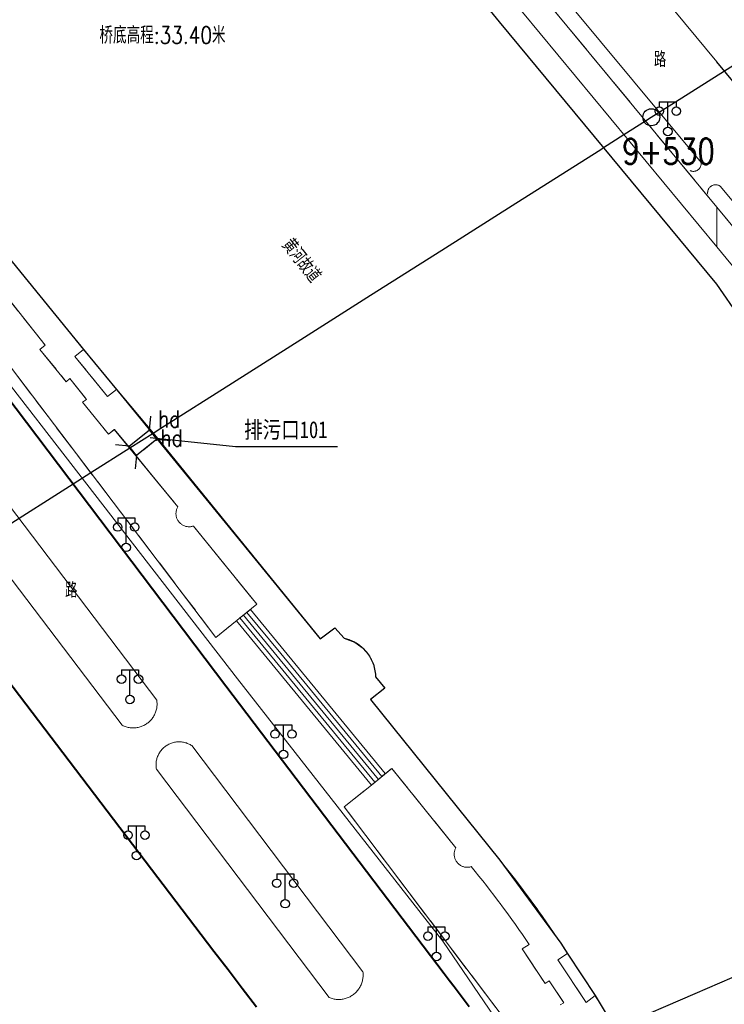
# Model space of a CAD drawing. Extents: x 39508475 to 39522402, y 3783947 to 3795549.
# Tile 300 of 323: x 39517918 to 39518001, y 3792833 to 3792949. Entities that reach past the tile are written whole.
import ezdxf
from ezdxf.enums import TextEntityAlignment as Align

# ---------------------------------------------------------------- set-up
doc = ezdxf.new("R2010")
doc.units = 0
doc.header["$PDSIZE"] = 0.2
doc.linetypes.add('X0', pattern=[4, 3, -1])
doc.linetypes.add('X5', pattern=[3, 2, -1])
doc.layers.get('0').update_dxf_attribs({"linetype": 'CONTINUOUS'})
doc.layers.add('ASSIST', color=7, linetype='CONTINUOUS', plot=False)
for name, color, linetype in [('DLSS', 4, 'CONTINUOUS'), ('JCDL_DMX_F', 30, 'CONTINUOUS'), ('JCDL_JMDD_F', 231, 'CONTINUOUS'), ('JCDL_JMDX_F', 231, 'CONTINUOUS'), ('JCDL_JT_ZJ', 100, 'CONTINUOUS'), ('JCDL_SXX_F', 5, 'CONTINUOUS'), ('JCDL_ZBM', 3, 'CONTINUOUS'), ('JMD', 6, 'CONTINUOUS'), ('SXSS', 5, 'CONTINUOUS'), ('zdh', 7, 'CONTINUOUS'), ('断面线', 2, 'CONTINUOUS')]:
    doc.layers.add(name, color=color, linetype=linetype)
for name, color, linetype, lineweight in [('JCDL_JMDX', 1, 'CONTINUOUS', 0), ('JCDL_ZBX', 3, 'CONTINUOUS', 0), ('JCDL_ZBX_F', 7, 'CONTINUOUS', 0), ('TEXTL_ZJ', 7, 'CONTINUOUS', 0)]:
    doc.layers.add(name, color=color, linetype=linetype, lineweight=lineweight)
doc.styles.add('HT', font='simhei.ttf')
doc.styles.add('HZ', font='rs', dxfattribs={"width": 0.8, "bigfont": 'hztxt'})
doc.linetypes.add('10422', pattern='A,2,[150,AAA.SHX,S=1,R=0,X=0,Y=1],2,[177,AAA.SHX,S=1,R=0,X=0,Y=0.8],1e-09', length=4)
doc.linetypes.add('X35', pattern='A,2,[150,AAA.SHX,S=1,R=0,X=0,Y=1],2,[177,AAA.SHX,S=1,R=0,X=0,Y=0.8],1e-09', length=4)
doc.linetypes.add('X39', pattern='A,2,[150,symbolx.shx,S=1,R=0,X=0,Y=1],2,[151,symbolx.shx,S=1,R=0,X=0,Y=3],1e-11', length=4)
doc.linetypes.add('X49', pattern='A,0,[5,symbolt.shx,S=1,R=0,X=0,Y=0],-10', length=10)

# ---------------------------------------------------------------- blocks, each defined once
blk = doc.blocks.new('3521000')
at = {"color": 0}
for p, q in [((-1, 3.5), (1, 3.5)), ((0, 0.5), (0, 3.5))]:
    blk.add_line(p, q, dxfattribs=at)
at = {"color": 0, "linetype": 'Continuous', "flags": 128}
for points in [[(-1, 3.5), (-1, 2.9)], [(1, 3.5), (1, 2.9)]]:
    blk.add_lwpolyline(points, dxfattribs=at)
at = {"color": 0}
for centre in [(-1, 2.4), (1, 2.4), (0, 0)]:
    blk.add_circle(centre, 0.5, dxfattribs=at)

msp = doc.modelspace()

# ---------------------------------------------------------------- linework, layer by layer
at = {"layer": 'ASSIST', "linetype": 'Continuous', "flags": 128}
msp.add_lwpolyline([(39517934.0972, 3792899.75296), (39517931.70358, 3792897.81885), (39517930.82506, 3792898.90609), (39517933.21867, 3792900.8402)], close=True, dxfattribs=at)
at = {"layer": 'DLSS', "linetype": 'Continuous'}
for p, q in [((39517933.21867, 3792900.8402), (39517933.38761, 3792902.43126)), ((39517934.0972, 3792899.75296), (39517933.21867, 3792900.8402)), ((39517930.82506, 3792898.90609), (39517929.234, 3792899.07502)), ((39517931.70358, 3792897.81885), (39517930.82506, 3792898.90609)), ((39517934.0972, 3792899.75296), (39517935.68826, 3792899.58403)), ((39517931.70358, 3792897.81885), (39517931.53465, 3792896.22779))]:
    msp.add_line(p, q, dxfattribs=at)
at = {"layer": 'DLSS', "linetype": 'X5'}
for p, q in [((39517930.82506, 3792898.90609), (39517933.21867, 3792900.8402)), ((39517934.0972, 3792899.75296), (39517931.70358, 3792897.81885))]:
    msp.add_line(p, q, dxfattribs=at)
at = {"layer": 'DLSS', "linetype": 'Continuous', "lineweight": 20}
for points in [[(39517996.85499, 3792931.342), (39517996.9141, 3792931.31466), (39517996.97519, 3792931.29205), (39517997.03776, 3792931.27394), (39517997.10148, 3792931.26042), (39517997.16601, 3792931.25156), (39517997.23102, 3792931.24741), (39517997.29615, 3792931.24799), (39517997.36108, 3792931.25331), (39517997.42544, 3792931.26332), (39517997.48891, 3792931.27798), (39517997.55114, 3792931.29721), (39517997.61182, 3792931.32091), (39517997.67061, 3792931.34895), (39517997.72721, 3792931.38119), (39517997.78132, 3792931.41745), (39517997.83266, 3792931.45755), (39517997.877, 3792931.49799), (39517997.88094, 3792931.50127), (39517997.92593, 3792931.54838), (39517997.96737, 3792931.59863), (39517998.00506, 3792931.65176), (39517998.03879, 3792931.70748), (39517998.06838, 3792931.76551), (39517998.09368, 3792931.82554), (39517998.11456, 3792931.88724), (39517998.1309, 3792931.95029), (39517998.14261, 3792932.01437), (39517998.14964, 3792932.07913), (39517998.15196, 3792932.14422), (39517998.14953, 3792932.20932), (39517998.142, 3792932.27401), (39517962.419, 3792975.279)], [(39518000, 3792944.15554), (39517975.834, 3792973.306)], [(39518000, 3792929.66587), (39517999.99293, 3792929.667), (39517999.92271, 3792929.67298), (39517999.85223, 3792929.67379), (39517999.78189, 3792929.66941), (39517999.71207, 3792929.65987), (39517999.64313, 3792929.64523), (39517999.57545, 3792929.62556), (39517999.50941, 3792929.60097), (39517999.44535, 3792929.57159), (39517999.38362, 3792929.53759), (39517999.32456, 3792929.49913), (39517999.28099, 3792929.466), (39517999.26848, 3792929.45645), (39517999.21569, 3792929.40975), (39517999.16648, 3792929.3593), (39517999.12111, 3792929.30538), (39517999.07982, 3792929.24826), (39517999.04285, 3792929.18826), (39517999.01038, 3792929.12571), (39517998.9826, 3792929.06094), (39517998.95966, 3792928.99431), (39517998.94167, 3792928.92616), (39517998.92874, 3792928.85689), (39517998.92094, 3792928.78684), (39517998.9183, 3792928.71642), (39517998.92085, 3792928.64599), (39517998.929, 3792928.576)], [(39518036.409, 3792886.149), (39518000.44601, 3792929.486), (39518000.38809, 3792929.52614), (39518000.32716, 3792929.56154), (39518000.26378, 3792929.59237), (39518000.19831, 3792929.61846), (39518000.1311, 3792929.63967), (39518000.06252, 3792929.65588), (39518000, 3792929.66587)]]:
    msp.add_lwpolyline(points, dxfattribs=at)
at = {"layer": 'DLSS'}
msp.add_lwpolyline([(39518060.447, 3792870.039), (39518059.70227, 3792869.50564), (39518058.28901, 3792871.467), (39518047.28299, 3792887.12), (39518000, 3792944.15554)], dxfattribs=at)
at = {"layer": 'DLSS', "linetype": 'Continuous', "lineweight": 40}
for points in [[(39517889.17099, 3792940.805), (39517942.206, 3792870.68901), (39517967.89799, 3792836.85901), (39517968.4967, 3792836.08786), (39517969.09132, 3792835.31355), (39517969.68215, 3792834.53635), (39517970.26917, 3792833.75626), (39517970.85237, 3792832.97332)], [(39517945.80604, 3792832.89939), (39517944.13935, 3792835.09023), (39517942.46845, 3792837.27786), (39517940.793, 3792839.462), (39517890.518, 3792905.493)]]:
    msp.add_lwpolyline(points, dxfattribs=at)
at = {"layer": 'JCDL_DMX_F', "color": 3, "linetype": 'X35', "lineweight": 0}
for points in [[(39518000, 3792922.35275), (39517962.58601, 3792967.578), (39517961.49, 3792968.435), (39517957.94164, 3792970.84694), (39517953.18199, 3792972.593)], [(39518000, 3792922.35275), (39518011.78967, 3792908.10164)], [(39517913.365, 3792920.31099), (39517920.929, 3792910.802), (39517920.32399, 3792910.294), (39517923.40375, 3792906.48908), (39517923.849, 3792906.86301), (39517925.7906, 3792904.41642), (39517925.33558, 3792904.08994), (39517928.40481, 3792900.31255), (39517929.078, 3792900.882), (39517936.561, 3792891.779), (39517936.51607, 3792891.70093), (39517936.47615, 3792891.62018), (39517936.44098, 3792891.53725), (39517936.41069, 3792891.45241), (39517936.38539, 3792891.36595), (39517936.36515, 3792891.27817), (39517936.35005, 3792891.18936), (39517936.34013, 3792891.09982), (39517936.33543, 3792891.00986), (39517936.33597, 3792890.91978), (39517936.34174, 3792890.82988), (39517936.35273, 3792890.74047), (39517936.36889, 3792890.65185), (39517936.39018, 3792890.56431), (39517936.41652, 3792890.47816), (39517936.44781, 3792890.39369), (39517936.48397, 3792890.31118), (39517936.52486, 3792890.23091), (39517936.57034, 3792890.15315), (39517936.62027, 3792890.07817), (39517936.66101, 3792890.024), (39517936.67447, 3792890.00622), (39517936.73276, 3792889.93753), (39517936.79494, 3792889.87235), (39517936.8608, 3792889.81089), (39517936.93013, 3792889.75337), (39517937.00268, 3792889.69997), (39517937.07821, 3792889.65087), (39517937.15646, 3792889.60625), (39517937.23718, 3792889.56625), (39517937.32009, 3792889.53101), (39517937.4049, 3792889.50065), (39517937.49133, 3792889.47526), (39517937.57909, 3792889.45494), (39517937.66789, 3792889.43976), (39517937.75742, 3792889.42976), (39517937.84738, 3792889.42498), (39517937.93746, 3792889.42544), (39517938.02736, 3792889.43113), (39517938.11678, 3792889.44204), (39517938.20542, 3792889.45812), (39517938.29297, 3792889.47933), (39517938.379, 3792889.506), (39517945.87201, 3792880.30201)], [(39517961.75199, 3792860.989), (39517969.288, 3792851.66), (39517969.24634, 3792851.58235), (39517969.20956, 3792851.50227), (39517969.1774, 3792851.42021), (39517969.14999, 3792851.33645), (39517969.1274, 3792851.25127), (39517969.10971, 3792851.16493), (39517969.09697, 3792851.07773), (39517969.08924, 3792850.98994), (39517969.08653, 3792850.90186), (39517969.08885, 3792850.81376), (39517969.09619, 3792850.72594), (39517969.10854, 3792850.63868), (39517969.12585, 3792850.55226), (39517969.14806, 3792850.46698), (39517969.17511, 3792850.3831), (39517969.2069, 3792850.30091), (39517969.24333, 3792850.22066), (39517969.28428, 3792850.14262), (39517969.32962, 3792850.06705), (39517969.3792, 3792849.99419), (39517969.43285, 3792849.92428), (39517969.45699, 3792849.89599), (39517969.49041, 3792849.85754), (39517969.55169, 3792849.79421), (39517969.61648, 3792849.73447), (39517969.68458, 3792849.67852), (39517969.75575, 3792849.62656), (39517969.82978, 3792849.57874), (39517969.90642, 3792849.53523), (39517969.98541, 3792849.49616), (39517970.06651, 3792849.46167), (39517970.14945, 3792849.43186), (39517970.23395, 3792849.40683), (39517970.31974, 3792849.38667), (39517970.40654, 3792849.37143), (39517970.49407, 3792849.36118), (39517970.58205, 3792849.35594), (39517970.67017, 3792849.35574), (39517970.75817, 3792849.36056), (39517970.84575, 3792849.3704), (39517970.93262, 3792849.38522), (39517971.01851, 3792849.40497), (39517971.103, 3792849.43), (39517971.55527, 3792848.87695), (39517972.00379, 3792848.32085), (39517972.44882, 3792847.76195), (39517972.89034, 3792847.20028), (39517973.32835, 3792846.63587), (39517973.76282, 3792846.06872), (39517974.19374, 3792845.49888), (39517974.62108, 3792844.92634), (39517974.67201, 3792844.85699), (39517975.04484, 3792844.35115), (39517975.46499, 3792843.77332), (39517975.88152, 3792843.19287), (39517976.29442, 3792842.60984), (39517976.70366, 3792842.02423), (39517977.10923, 3792841.43607), (39517977.51112, 3792840.84539), (39517977.909, 3792840.252), (39517977.07401, 3792839.74301), (39517979.78695, 3792835.68092), (39517980.269, 3792835.976), (39517981.98801, 3792833.408), (39517981.54301, 3792833.148)]]:
    msp.add_lwpolyline(points, dxfattribs=at)
at = {"layer": 'JCDL_JMDX', "color": 6, "linetype": 'Continuous', "lineweight": 0}
for points in [[(39517897.914, 3792908.324), (39517930.019, 3792866.066), (39517930.12608, 3792866.01313), (39517930.2355, 3792865.96527), (39517930.34686, 3792865.92211), (39517930.45995, 3792865.88373), (39517930.57458, 3792865.8502), (39517930.69053, 3792865.82159), (39517930.80759, 3792865.79794), (39517930.92556, 3792865.7793), (39517931.04421, 3792865.7657), (39517931.16334, 3792865.75717), (39517931.28272, 3792865.75372), (39517931.40214, 3792865.75535), (39517931.52137, 3792865.76208), (39517931.64022, 3792865.77387), (39517931.75846, 3792865.79072), (39517931.87587, 3792865.81259), (39517931.99224, 3792865.83944), (39517932.10736, 3792865.87122), (39517932.22103, 3792865.90787), (39517932.33303, 3792865.94934), (39517932.44316, 3792865.99554), (39517932.55122, 3792866.04639), (39517932.65702, 3792866.10179), (39517932.76037, 3792866.16165), (39517932.856, 3792866.22299), (39517932.86107, 3792866.22586), (39517932.95894, 3792866.2943), (39517933.05381, 3792866.36685), (39517933.1455, 3792866.44337), (39517933.23386, 3792866.52373), (39517933.3187, 3792866.60778), (39517933.39989, 3792866.69536), (39517933.47728, 3792866.78633), (39517933.55072, 3792866.88051), (39517933.62009, 3792866.97773), (39517933.68524, 3792867.07782), (39517933.74608, 3792867.18059), (39517933.80248, 3792867.28587), (39517933.85435, 3792867.39344), (39517933.90159, 3792867.50313), (39517933.94411, 3792867.61474), (39517933.98184, 3792867.72805), (39517934.01472, 3792867.84287), (39517934.04266, 3792867.95898), (39517934.06564, 3792868.07618), (39517934.08361, 3792868.19425), (39517934.09653, 3792868.31298), (39517934.10438, 3792868.43215), (39517934.10715, 3792868.55155), (39517934.10483, 3792868.67095), (39517934.09742, 3792868.79015), (39517934.08494, 3792868.90893), (39517934.067, 3792869.02699), (39517901.94301, 3792911.32799)], [(39517945.10201, 3792879.68099), (39517944.6915, 3792879.3505), (39517944.281, 3792879.02), (39517943.8705, 3792878.6895), (39517943.46, 3792878.359)], [(39517960.98, 3792860.372), (39517945.10201, 3792879.68099), (39517944.6915, 3792879.3505), (39517944.281, 3792879.02), (39517943.8705, 3792878.6895), (39517943.46, 3792878.359), (39517959.35119, 3792859.03395), (39517959.75839, 3792859.36846), (39517960.16559, 3792859.70298), (39517960.57279, 3792860.03749), (39517960.98, 3792860.372)], [(39517952.2266, 3792869.35747), (39517944.281, 3792879.02)], [(39517948.6643, 3792874.51923), (39517944.6915, 3792879.3505)], [(39517959.35119, 3792859.03395), (39517943.46, 3792878.359)], [(39517955.78889, 3792864.19571), (39517943.8705, 3792878.6895)], [(39517960.57279, 3792860.03749), (39517948.6643, 3792874.51923)], [(39517960.16559, 3792859.70298), (39517952.2266, 3792869.35747)], [(39517934.037, 3792860.893), (39517934.01706, 3792861.00894), (39517934.00258, 3792861.1257), (39517933.99317, 3792861.24297), (39517933.98885, 3792861.36054), (39517933.98962, 3792861.47818), (39517933.99549, 3792861.59569), (39517934.00643, 3792861.71282), (39517934.02245, 3792861.82938), (39517934.04349, 3792861.94513), (39517934.06953, 3792862.05986), (39517934.10051, 3792862.17336), (39517934.13637, 3792862.28541), (39517934.17706, 3792862.3958), (39517934.22249, 3792862.50432), (39517934.27257, 3792862.61078), (39517934.32722, 3792862.71496), (39517934.38633, 3792862.81668), (39517934.44979, 3792862.91575), (39517934.51748, 3792863.01198), (39517934.58927, 3792863.10518), (39517934.66503, 3792863.19519), (39517934.74462, 3792863.28183), (39517934.82788, 3792863.36495), (39517934.91467, 3792863.44438), (39517935.00482, 3792863.51998), (39517935.09815, 3792863.5916), (39517935.1945, 3792863.65911), (39517935.29368, 3792863.72239), (39517935.329, 3792863.74301), (39517935.39551, 3792863.78132), (39517935.4998, 3792863.83578), (39517935.60634, 3792863.88567), (39517935.71495, 3792863.9309), (39517935.82541, 3792863.97138), (39517935.93753, 3792864.00705), (39517936.05108, 3792864.03782), (39517936.16586, 3792864.06365), (39517936.28165, 3792864.08449), (39517936.39823, 3792864.10029), (39517936.51539, 3792864.11102), (39517936.6329, 3792864.11668), (39517936.75055, 3792864.11723), (39517936.86811, 3792864.1127), (39517936.98536, 3792864.10307), (39517937.10209, 3792864.08838), (39517937.21807, 3792864.06865), (39517937.33309, 3792864.04391), (39517937.44693, 3792864.01422), (39517937.55938, 3792863.97962), (39517937.67022, 3792863.94018), (39517937.77925, 3792863.89599), (39517937.88627, 3792863.84711), (39517937.99107, 3792863.79364), (39517938.09345, 3792863.73569), (39517938.193, 3792863.673), (39517958.34, 3792837.058), (39517958.35376, 3792836.93767), (39517958.36204, 3792836.81684), (39517958.36523, 3792836.69577), (39517958.36335, 3792836.57466), (39517958.35638, 3792836.45374), (39517958.34435, 3792836.33323), (39517958.32727, 3792836.21332), (39517958.30517, 3792836.09424), (39517958.27809, 3792835.97618), (39517958.24609, 3792835.85937), (39517958.20921, 3792835.744), (39517958.16752, 3792835.63029), (39517958.1211, 3792835.51842), (39517958.07002, 3792835.4086), (39517958.01438, 3792835.30102), (39517957.95427, 3792835.19587), (39517957.88981, 3792835.09333), (39517957.8211, 3792834.99359), (39517957.74826, 3792834.89682), (39517957.67143, 3792834.80319), (39517957.59073, 3792834.71287), (39517957.50632, 3792834.62602), (39517957.43, 3792834.55399), (39517957.41834, 3792834.54278), (39517957.32694, 3792834.46331), (39517957.23228, 3792834.38775), (39517957.13454, 3792834.31622), (39517957.03388, 3792834.24886), (39517956.93049, 3792834.18578), (39517956.82454, 3792834.12709), (39517956.71622, 3792834.07291), (39517956.60572, 3792834.02331), (39517956.49324, 3792833.9784), (39517956.37897, 3792833.93825), (39517956.26311, 3792833.90293), (39517956.14588, 3792833.8725), (39517956.02747, 3792833.84701), (39517955.9081, 3792833.82652), (39517955.78798, 3792833.81106), (39517955.66731, 3792833.80065), (39517955.54631, 3792833.79531), (39517955.42519, 3792833.79506), (39517955.30417, 3792833.79989), (39517955.18346, 3792833.80979), (39517955.06327, 3792833.82475), (39517954.94381, 3792833.84474), (39517954.8253, 3792833.86972), (39517954.70794, 3792833.89966), (39517954.59194, 3792833.93449), (39517954.4775, 3792833.97417), (39517954.365, 3792834.019), (39517934.037, 3792860.893), (39517934.037, 3792860.893)], [(39517959.75839, 3792859.36846), (39517955.78889, 3792864.19571)], [(39517960.98, 3792860.372), (39517960.57279, 3792860.03749), (39517960.16559, 3792859.70298), (39517959.75839, 3792859.36846), (39517959.35119, 3792859.03395)]]:
    msp.add_lwpolyline(points, dxfattribs=at)
at = {"layer": 'JCDL_JMDX_F', "linetype": 'Continuous', "lineweight": 0}
for points in [[(39517897.914, 3792908.324), (39517930.019, 3792866.06599), (39517930.12608, 3792866.01314), (39517930.2355, 3792865.96527), (39517930.34686, 3792865.92211), (39517930.45995, 3792865.88373), (39517930.57458, 3792865.8502), (39517930.69053, 3792865.82159), (39517930.80759, 3792865.79794), (39517930.92556, 3792865.7793), (39517931.04421, 3792865.7657), (39517931.16334, 3792865.75717), (39517931.28272, 3792865.75372), (39517931.40213, 3792865.75535), (39517931.52138, 3792865.76207), (39517931.64022, 3792865.77387), (39517931.75846, 3792865.79072), (39517931.87587, 3792865.81259), (39517931.99224, 3792865.83944), (39517932.10736, 3792865.87122), (39517932.22103, 3792865.90788), (39517932.33303, 3792865.94934), (39517932.44316, 3792865.99554), (39517932.55122, 3792866.04639), (39517932.65702, 3792866.10179), (39517932.76037, 3792866.16165), (39517932.856, 3792866.22299), (39517932.86107, 3792866.22586), (39517932.95894, 3792866.2943), (39517933.05381, 3792866.36685), (39517933.14551, 3792866.44337), (39517933.23386, 3792866.52373), (39517933.3187, 3792866.60778), (39517933.39989, 3792866.69536), (39517933.47728, 3792866.78633), (39517933.55072, 3792866.88051), (39517933.62009, 3792866.97773), (39517933.68524, 3792867.07782), (39517933.74608, 3792867.18059), (39517933.80248, 3792867.28587), (39517933.85435, 3792867.39344), (39517933.90159, 3792867.50313), (39517933.94411, 3792867.61474), (39517933.98184, 3792867.72805), (39517934.01472, 3792867.84287), (39517934.04266, 3792867.95898), (39517934.06564, 3792868.07618), (39517934.08361, 3792868.19425), (39517934.09653, 3792868.31298), (39517934.10438, 3792868.43215), (39517934.10715, 3792868.55155), (39517934.10482, 3792868.67095), (39517934.09742, 3792868.79015), (39517934.08494, 3792868.90893), (39517934.067, 3792869.02699), (39517901.94301, 3792911.32799)], [(39517934.037, 3792860.893), (39517934.01706, 3792861.00894), (39517934.00258, 3792861.1257), (39517933.99317, 3792861.24297), (39517933.98885, 3792861.36054), (39517933.98962, 3792861.47818), (39517933.99549, 3792861.59569), (39517934.00643, 3792861.71282), (39517934.02245, 3792861.82938), (39517934.04349, 3792861.94513), (39517934.06953, 3792862.05986), (39517934.10051, 3792862.17336), (39517934.13637, 3792862.28541), (39517934.17706, 3792862.3958), (39517934.22249, 3792862.50432), (39517934.27257, 3792862.61078), (39517934.32722, 3792862.71496), (39517934.38633, 3792862.81668), (39517934.44979, 3792862.91575), (39517934.51748, 3792863.01198), (39517934.58927, 3792863.10518), (39517934.66503, 3792863.19519), (39517934.74462, 3792863.28183), (39517934.82789, 3792863.36495), (39517934.91467, 3792863.44438), (39517935.00482, 3792863.51998), (39517935.09815, 3792863.5916), (39517935.1945, 3792863.65912), (39517935.29368, 3792863.72239), (39517935.329, 3792863.74301), (39517935.39551, 3792863.78132), (39517935.4998, 3792863.83578), (39517935.60634, 3792863.88567), (39517935.71495, 3792863.9309), (39517935.82541, 3792863.97138), (39517935.93753, 3792864.00705), (39517936.05108, 3792864.03782), (39517936.16586, 3792864.06365), (39517936.28165, 3792864.08449), (39517936.39823, 3792864.10029), (39517936.51539, 3792864.11102), (39517936.6329, 3792864.11668), (39517936.75055, 3792864.11723), (39517936.86811, 3792864.1127), (39517936.98536, 3792864.10307), (39517937.10209, 3792864.08838), (39517937.21807, 3792864.06865), (39517937.33309, 3792864.04391), (39517937.44693, 3792864.01422), (39517937.55938, 3792863.97962), (39517937.67022, 3792863.94018), (39517937.77925, 3792863.89599), (39517937.88627, 3792863.84711), (39517937.99107, 3792863.79364), (39517938.09345, 3792863.73569), (39517938.193, 3792863.673), (39517958.34, 3792837.058), (39517958.35376, 3792836.93768), (39517958.36204, 3792836.81684), (39517958.36524, 3792836.69576), (39517958.36335, 3792836.57466), (39517958.35638, 3792836.45375), (39517958.34435, 3792836.33323), (39517958.32727, 3792836.21332), (39517958.30517, 3792836.09424), (39517958.27809, 3792835.97618), (39517958.24609, 3792835.85937), (39517958.20921, 3792835.744), (39517958.16752, 3792835.63029), (39517958.1211, 3792835.51842), (39517958.07002, 3792835.4086), (39517958.01438, 3792835.30102), (39517957.95427, 3792835.19587), (39517957.88981, 3792835.09333), (39517957.8211, 3792834.99359), (39517957.74826, 3792834.89682), (39517957.67143, 3792834.80319), (39517957.59073, 3792834.71287), (39517957.50632, 3792834.62602), (39517957.43, 3792834.55399), (39517957.41833, 3792834.54278), (39517957.32694, 3792834.46331), (39517957.23228, 3792834.38774), (39517957.13454, 3792834.31622), (39517957.03388, 3792834.24886), (39517956.93049, 3792834.18578), (39517956.82454, 3792834.12709), (39517956.71622, 3792834.07291), (39517956.60572, 3792834.02331), (39517956.49323, 3792833.9784), (39517956.37897, 3792833.93825), (39517956.26311, 3792833.90293), (39517956.14588, 3792833.8725), (39517956.02747, 3792833.84701), (39517955.9081, 3792833.82652), (39517955.78798, 3792833.81106), (39517955.66731, 3792833.80065), (39517955.54631, 3792833.79531), (39517955.42519, 3792833.79506), (39517955.30417, 3792833.79989), (39517955.18346, 3792833.80979), (39517955.06327, 3792833.82475), (39517954.94381, 3792833.84474), (39517954.8253, 3792833.86972), (39517954.70794, 3792833.89966), (39517954.59194, 3792833.93449), (39517954.4775, 3792833.97417), (39517954.365, 3792834.019), (39517934.037, 3792860.893)]]:
    msp.add_lwpolyline(points, dxfattribs=at)
at = {"layer": 'JCDL_SXX_F', "linetype": 'X39', "lineweight": 0}
for points in [[(39517974.03914, 3792949.33239), (39517974.42001, 3792948.851), (39518000, 3792917.96708)], [(39517986.79548, 3792832.47231), (39517986.2695, 3792833.31651), (39517985.73894, 3792834.15785), (39517985.678, 3792834.253), (39517985.20382, 3792834.9963), (39517984.66416, 3792835.83182), (39517984.11996, 3792836.66441), (39517983.57126, 3792837.49402), (39517983.01805, 3792838.32065), (39517982.46, 3792839.144), (39517982.04785, 3792839.7811), (39517981.63152, 3792840.41548), (39517981.21136, 3792841.04732), (39517980.78738, 3792841.67661), (39517980.35959, 3792842.30331), (39517979.92801, 3792842.92741), (39517979.49266, 3792843.54889), (39517979.05354, 3792844.16771), (39517978.84801, 3792844.454), (39517978.61069, 3792844.78386), (39517978.16411, 3792845.39732), (39517977.71381, 3792846.00806), (39517977.25983, 3792846.61605), (39517976.80217, 3792847.22129), (39517976.34085, 3792847.82374), (39517975.87588, 3792848.42338), (39517975.40729, 3792849.02019), (39517974.93509, 3792849.61416), (39517974.45901, 3792850.205), (39517959.243, 3792869.08901), (39517960.91701, 3792870.417), (39517959.81801, 3792871.77501), (39517959.81537, 3792871.92501), (39517959.80751, 3792872.07484), (39517959.79482, 3792872.22434), (39517959.77733, 3792872.37336), (39517959.75505, 3792872.52173), (39517959.728, 3792872.66931), (39517959.69622, 3792872.81594), (39517959.65973, 3792872.96147), (39517959.61857, 3792873.10575), (39517959.57279, 3792873.24864), (39517959.52243, 3792873.38997), (39517959.46754, 3792873.52961), (39517959.40819, 3792873.6674), (39517959.34443, 3792873.80322), (39517959.27634, 3792873.93691), (39517959.20397, 3792874.06834), (39517959.12741, 3792874.19738), (39517959.04673, 3792874.32388), (39517958.96202, 3792874.44771), (39517958.87337, 3792874.56876), (39517958.78086, 3792874.68689), (39517958.77701, 3792874.69101), (39517958.6846, 3792874.80197), (39517958.58469, 3792874.9139), (39517958.48122, 3792875.02255), (39517958.37431, 3792875.12782), (39517958.26406, 3792875.22959), (39517958.15059, 3792875.32775), (39517958.03402, 3792875.42221), (39517957.91448, 3792875.51287), (39517957.79207, 3792875.59963), (39517957.66693, 3792875.68241), (39517957.53919, 3792875.76111), (39517957.40899, 3792875.83566), (39517957.27645, 3792875.90598), (39517957.14171, 3792875.97199), (39517957.00492, 3792876.03363), (39517956.86622, 3792876.09084), (39517956.72575, 3792876.14354), (39517956.58365, 3792876.1917), (39517956.44007, 3792876.23526), (39517956.29517, 3792876.27417), (39517956.149, 3792876.308), (39517955.02901, 3792877.544), (39517953.303, 3792876.254), (39517925.67346, 3792910.03751), (39517907.25646, 3792932.6173)]]:
    msp.add_lwpolyline(points, dxfattribs=at)
at = {"layer": 'JCDL_ZBM', "linetype": 'Continuous', "lineweight": 0}
for points in [[(39518000, 3792927.04767), (39518000, 3792922.35275), (39517962.58601, 3792967.578), (39517961.49, 3792968.435), (39517963.33344, 3792970.79254), (39517964.68507, 3792969.73565), (39518000, 3792927.04767)], [(39517923.40375, 3792906.48908), (39517923.849, 3792906.86301), (39517925.7906, 3792904.41642), (39517925.33558, 3792904.08994), (39517928.40481, 3792900.31255), (39517929.09249, 3792900.86438), (39517936.561, 3792891.779), (39517936.51608, 3792891.70092), (39517936.47614, 3792891.62017), (39517936.44099, 3792891.53724), (39517936.4107, 3792891.4524), (39517936.38538, 3792891.36594), (39517936.36515, 3792891.27816), (39517936.35004, 3792891.18935), (39517936.34012, 3792891.09982), (39517936.33542, 3792891.00986), (39517936.33597, 3792890.91977), (39517936.34174, 3792890.82988), (39517936.35273, 3792890.74046), (39517936.36889, 3792890.65184), (39517936.39017, 3792890.56431), (39517936.41651, 3792890.47816), (39517936.44781, 3792890.39368), (39517936.48397, 3792890.31118), (39517936.52485, 3792890.23092), (39517936.57034, 3792890.15315), (39517936.62026, 3792890.07817), (39517936.66101, 3792890.024), (39517936.67446, 3792890.00621), (39517936.73275, 3792889.93753), (39517936.79493, 3792889.87234), (39517936.86079, 3792889.8109), (39517936.93013, 3792889.75337), (39517937.00267, 3792889.69996), (39517937.0782, 3792889.65087), (39517937.15647, 3792889.60624), (39517937.23717, 3792889.56625), (39517937.32009, 3792889.531), (39517937.4049, 3792889.50063), (39517937.49132, 3792889.47526), (39517937.57909, 3792889.45493), (39517937.66789, 3792889.43975), (39517937.75741, 3792889.42975), (39517937.84736, 3792889.42498), (39517937.93745, 3792889.42544), (39517938.02736, 3792889.43113), (39517938.11678, 3792889.44204), (39517938.20542, 3792889.45812), (39517938.29297, 3792889.47933), (39517938.379, 3792889.506), (39517945.87201, 3792880.30201), (39517941.041, 3792876.41199), (39517898.66799, 3792932.123)], [(39518014.10899, 3792909.993), (39518011.78967, 3792908.10164), (39518000, 3792922.35275), (39518000, 3792927.04767), (39518014.10899, 3792909.993)], [(39517913.365, 3792920.31099), (39517920.929, 3792910.802), (39517920.324, 3792910.294), (39517923.40375, 3792906.48908)], [(39517901.94301, 3792911.32799), (39517934.067, 3792869.02699), (39517934.08494, 3792868.90893), (39517934.09742, 3792868.79015), (39517934.10482, 3792868.67095), (39517934.10715, 3792868.55155), (39517934.10438, 3792868.43215), (39517934.09653, 3792868.31298), (39517934.08361, 3792868.19425), (39517934.06564, 3792868.07618), (39517934.04266, 3792867.95898), (39517934.01472, 3792867.84287), (39517933.98184, 3792867.72805), (39517933.94411, 3792867.61474), (39517933.90159, 3792867.50313), (39517933.85435, 3792867.39344), (39517933.80248, 3792867.28587), (39517933.74608, 3792867.18059), (39517933.68524, 3792867.07782), (39517933.62009, 3792866.97773), (39517933.55072, 3792866.88051), (39517933.47728, 3792866.78633), (39517933.39989, 3792866.69536), (39517933.3187, 3792866.60778), (39517933.23386, 3792866.52373), (39517933.14551, 3792866.44337), (39517933.05381, 3792866.36685), (39517932.95894, 3792866.2943), (39517932.86107, 3792866.22586), (39517932.856, 3792866.22299), (39517932.76037, 3792866.16165), (39517932.65702, 3792866.10179), (39517932.55122, 3792866.04639), (39517932.44316, 3792865.99554), (39517932.33303, 3792865.94934), (39517932.22103, 3792865.90788), (39517932.10736, 3792865.87122), (39517931.99224, 3792865.83944), (39517931.87587, 3792865.81259), (39517931.75846, 3792865.79072), (39517931.64022, 3792865.77387), (39517931.52138, 3792865.76207), (39517931.40213, 3792865.75535), (39517931.28272, 3792865.75372), (39517931.16334, 3792865.75717), (39517931.04421, 3792865.7657), (39517930.92556, 3792865.7793), (39517930.80759, 3792865.79794), (39517930.69053, 3792865.82159), (39517930.57458, 3792865.8502), (39517930.45995, 3792865.88373), (39517930.34686, 3792865.92211), (39517930.2355, 3792865.96527), (39517930.12608, 3792866.01314), (39517930.019, 3792866.06599), (39517897.914, 3792908.324)], [(39517924.421, 3792909.479), (39517925.46101, 3792910.29799), (39517925.67346, 3792910.03751), (39517929.33127, 3792905.56498), (39517928.28299, 3792904.73699), (39517924.421, 3792909.479)], [(39517934.037, 3792860.893), (39517934.01706, 3792861.00894), (39517934.00258, 3792861.1257), (39517933.99317, 3792861.24297), (39517933.98885, 3792861.36054), (39517933.98962, 3792861.47818), (39517933.99549, 3792861.59569), (39517934.00643, 3792861.71282), (39517934.02245, 3792861.82938), (39517934.04349, 3792861.94513), (39517934.06953, 3792862.05986), (39517934.10051, 3792862.17336), (39517934.13637, 3792862.28541), (39517934.17706, 3792862.3958), (39517934.22249, 3792862.50432), (39517934.27257, 3792862.61078), (39517934.32722, 3792862.71496), (39517934.38633, 3792862.81668), (39517934.44979, 3792862.91575), (39517934.51748, 3792863.01198), (39517934.58927, 3792863.10518), (39517934.66503, 3792863.19519), (39517934.74462, 3792863.28183), (39517934.82789, 3792863.36495), (39517934.91467, 3792863.44438), (39517935.00482, 3792863.51998), (39517935.09815, 3792863.5916), (39517935.1945, 3792863.65912), (39517935.29368, 3792863.72239), (39517935.329, 3792863.74301), (39517935.39551, 3792863.78132), (39517935.4998, 3792863.83578), (39517935.60634, 3792863.88567), (39517935.71495, 3792863.9309), (39517935.82541, 3792863.97138), (39517935.93753, 3792864.00705), (39517936.05108, 3792864.03782), (39517936.16586, 3792864.06365), (39517936.28165, 3792864.08449), (39517936.39823, 3792864.10029), (39517936.51539, 3792864.11102), (39517936.6329, 3792864.11668), (39517936.75055, 3792864.11723), (39517936.86811, 3792864.1127), (39517936.98536, 3792864.10307), (39517937.10209, 3792864.08838), (39517937.21807, 3792864.06865), (39517937.33309, 3792864.04391), (39517937.44693, 3792864.01422), (39517937.55938, 3792863.97962), (39517937.67022, 3792863.94018), (39517937.77925, 3792863.89599), (39517937.88627, 3792863.84711), (39517937.99107, 3792863.79364), (39517938.09345, 3792863.73569), (39517938.193, 3792863.673), (39517958.34, 3792837.058), (39517958.35376, 3792836.93768), (39517958.36204, 3792836.81684), (39517958.36524, 3792836.69576), (39517958.36335, 3792836.57466), (39517958.35638, 3792836.45375), (39517958.34435, 3792836.33323), (39517958.32727, 3792836.21332), (39517958.30517, 3792836.09424), (39517958.27809, 3792835.97618), (39517958.24609, 3792835.85937), (39517958.20921, 3792835.744), (39517958.16752, 3792835.63029), (39517958.1211, 3792835.51842), (39517958.07002, 3792835.4086), (39517958.01438, 3792835.30102), (39517957.95427, 3792835.19587), (39517957.88981, 3792835.09333), (39517957.8211, 3792834.99359), (39517957.74826, 3792834.89682), (39517957.67143, 3792834.80319), (39517957.59073, 3792834.71287), (39517957.50632, 3792834.62602), (39517957.43, 3792834.55399), (39517957.41833, 3792834.54278), (39517957.32694, 3792834.46331), (39517957.23228, 3792834.38774), (39517957.13454, 3792834.31622), (39517957.03388, 3792834.24886), (39517956.93049, 3792834.18578), (39517956.82454, 3792834.12709), (39517956.71622, 3792834.07291), (39517956.60572, 3792834.02331), (39517956.49323, 3792833.9784), (39517956.37897, 3792833.93825), (39517956.26311, 3792833.90293), (39517956.14588, 3792833.8725), (39517956.02747, 3792833.84701), (39517955.9081, 3792833.82652), (39517955.78798, 3792833.81106), (39517955.66731, 3792833.80065), (39517955.54631, 3792833.79531), (39517955.42519, 3792833.79506), (39517955.30417, 3792833.79989), (39517955.18346, 3792833.80979), (39517955.06327, 3792833.82475), (39517954.94381, 3792833.84474), (39517954.8253, 3792833.86972), (39517954.70794, 3792833.89966), (39517954.59194, 3792833.93449), (39517954.4775, 3792833.97417), (39517954.365, 3792834.019), (39517934.037, 3792860.893)], [(39517956.14, 3792856.45499), (39517959.35119, 3792859.03395), (39517961.75199, 3792860.989), (39517969.288, 3792851.66), (39517969.24634, 3792851.58235), (39517969.20955, 3792851.50227), (39517969.1774, 3792851.42022), (39517969.15, 3792851.33646), (39517969.1274, 3792851.25127), (39517969.10971, 3792851.16493), (39517969.09697, 3792851.07773), (39517969.08925, 3792850.98994), (39517969.08653, 3792850.90185), (39517969.08885, 3792850.81376), (39517969.09621, 3792850.72593), (39517969.10855, 3792850.63868), (39517969.12586, 3792850.55227), (39517969.14807, 3792850.46699), (39517969.17511, 3792850.38311), (39517969.20691, 3792850.30091), (39517969.24334, 3792850.22066), (39517969.28429, 3792850.14263), (39517969.32963, 3792850.06706), (39517969.3792, 3792849.9942), (39517969.43285, 3792849.92429), (39517969.45699, 3792849.89599), (39517969.49042, 3792849.85756), (39517969.55169, 3792849.79422), (39517969.61648, 3792849.73448), (39517969.68458, 3792849.67852), (39517969.75576, 3792849.62657), (39517969.82979, 3792849.57874), (39517969.90643, 3792849.53524), (39517969.98543, 3792849.49616), (39517970.06651, 3792849.46168), (39517970.14945, 3792849.43186), (39517970.23395, 3792849.40684), (39517970.31974, 3792849.38668), (39517970.40655, 3792849.37144), (39517970.49407, 3792849.36118), (39517970.58206, 3792849.35595), (39517970.67018, 3792849.35573), (39517970.75818, 3792849.36056), (39517970.84575, 3792849.3704), (39517970.93263, 3792849.38521), (39517971.01851, 3792849.40497), (39517971.103, 3792849.43), (39517971.55528, 3792848.87695), (39517972.00378, 3792848.32085), (39517972.44881, 3792847.76194), (39517972.89035, 3792847.20029), (39517973.32836, 3792846.63586), (39517973.76283, 3792846.06873), (39517974.19374, 3792845.49888), (39517974.62109, 3792844.92635), (39517974.67201, 3792844.85699), (39517975.04485, 3792844.35116), (39517975.46499, 3792843.77331), (39517975.88153, 3792843.19287), (39517976.29442, 3792842.60983), (39517976.70367, 3792842.02422), (39517977.10924, 3792841.43607), (39517977.51112, 3792840.84538), (39517977.909, 3792840.252), (39517977.07401, 3792839.74301), (39517979.78695, 3792835.68092), (39517980.269, 3792835.976), (39517981.98801, 3792833.408), (39517981.54301, 3792833.148)], [(39517975.329, 3792831.069), (39517956.14, 3792856.45499)], [(39517984.66415, 3792835.83182), (39517985.20381, 3792834.99629), (39517985.678, 3792834.253), (39517984.63, 3792833.451), (39517981.284, 3792838.48), (39517982.41575, 3792839.21241), (39517982.46, 3792839.144), (39517983.01805, 3792838.32065), (39517983.57125, 3792837.49403), (39517984.11997, 3792836.66441), (39517984.66415, 3792835.83182)]]:
    msp.add_lwpolyline(points, dxfattribs=at)
at = {"layer": 'JCDL_ZBX', "color": 114, "linetype": 'X49', "lineweight": 0, "true_color": 0x009944}
msp.add_lwpolyline([(39517896.652, 3792932.096), (39517943.57504, 3792871.51638), (39517967.76275, 3792840.66813), (39517982.18628, 3792819.48655), (39517992.18761, 3792801.63621), (39517996.76701, 3792790.89686), (39518000, 3792781.26292)], dxfattribs=at)
at = {"layer": 'JCDL_ZBX_F', "color": 114, "linetype": 'X0', "lineweight": 0, "true_color": 0x009944}
for points in [[(39518000, 3792927.04767), (39517964.68507, 3792969.73565), (39517963.33344, 3792970.79254), (39517961.49, 3792968.435)], [(39517913.365, 3792920.31099), (39517920.929, 3792910.802), (39517920.32676, 3792910.29392), (39517923.40375, 3792906.48908), (39517923.849, 3792906.86301), (39517925.7906, 3792904.41642), (39517925.33558, 3792904.08994), (39517928.40481, 3792900.31255), (39517929.10201, 3792900.87201), (39517936.561, 3792891.779), (39517936.51607, 3792891.70093), (39517936.47615, 3792891.62018), (39517936.44098, 3792891.53724), (39517936.41069, 3792891.45241), (39517936.38539, 3792891.36595), (39517936.36515, 3792891.27817), (39517936.35005, 3792891.18936), (39517936.34013, 3792891.09982), (39517936.33543, 3792891.00986), (39517936.33597, 3792890.91978), (39517936.34174, 3792890.82988), (39517936.35273, 3792890.74047), (39517936.36889, 3792890.65185), (39517936.39018, 3792890.56431), (39517936.41652, 3792890.47817), (39517936.44781, 3792890.39369), (39517936.48397, 3792890.31118), (39517936.52486, 3792890.23091), (39517936.57034, 3792890.15315), (39517936.62027, 3792890.07817), (39517936.66101, 3792890.024), (39517936.67447, 3792890.00622), (39517936.73276, 3792889.93753), (39517936.79494, 3792889.87235), (39517936.8608, 3792889.81089), (39517936.93013, 3792889.75337), (39517937.00268, 3792889.69997), (39517937.07821, 3792889.65087), (39517937.15646, 3792889.60625), (39517937.23718, 3792889.56625), (39517937.32008, 3792889.53101), (39517937.4049, 3792889.50065), (39517937.49133, 3792889.47526), (39517937.57909, 3792889.45494), (39517937.66789, 3792889.43976), (39517937.75742, 3792889.42976), (39517937.84737, 3792889.42498), (39517937.93746, 3792889.42544), (39517938.02736, 3792889.43113), (39517938.11678, 3792889.44204), (39517938.20542, 3792889.45812), (39517938.29297, 3792889.47933), (39517938.379, 3792889.506), (39517945.87201, 3792880.30201), (39517941.041, 3792876.41199), (39517898.66799, 3792932.123)], [(39518014.10899, 3792909.993), (39518000, 3792927.04767)], [(39517929.33127, 3792905.56498), (39517928.28299, 3792904.73699), (39517924.421, 3792909.479), (39517925.46101, 3792910.29799)], [(39517956.14, 3792856.45499), (39517959.35119, 3792859.03395), (39517961.75199, 3792860.989), (39517969.288, 3792851.66), (39517969.24634, 3792851.58235), (39517969.20956, 3792851.50226), (39517969.1774, 3792851.42021), (39517969.14999, 3792851.33646), (39517969.1274, 3792851.25127), (39517969.10971, 3792851.16493), (39517969.09697, 3792851.07773), (39517969.08924, 3792850.98994), (39517969.08653, 3792850.90186), (39517969.08885, 3792850.81376), (39517969.09619, 3792850.72593), (39517969.10854, 3792850.63868), (39517969.12585, 3792850.55226), (39517969.14806, 3792850.46698), (39517969.17511, 3792850.3831), (39517969.2069, 3792850.30091), (39517969.24333, 3792850.22066), (39517969.28428, 3792850.14262), (39517969.32962, 3792850.06705), (39517969.3792, 3792849.99419), (39517969.43285, 3792849.92428), (39517969.45699, 3792849.89599), (39517969.49041, 3792849.85755), (39517969.55169, 3792849.79421), (39517969.61648, 3792849.73447), (39517969.68457, 3792849.67852), (39517969.75575, 3792849.62656), (39517969.82978, 3792849.57874), (39517969.90642, 3792849.53523), (39517969.98541, 3792849.49616), (39517970.06651, 3792849.46166), (39517970.14945, 3792849.43186), (39517970.23395, 3792849.40683), (39517970.31974, 3792849.38667), (39517970.40654, 3792849.37144), (39517970.49407, 3792849.36118), (39517970.58205, 3792849.35594), (39517970.67017, 3792849.35574), (39517970.75817, 3792849.36056), (39517970.84575, 3792849.3704), (39517970.93262, 3792849.38522), (39517971.01851, 3792849.40497), (39517971.103, 3792849.43), (39517971.55527, 3792848.87695), (39517972.00379, 3792848.32085), (39517972.44882, 3792847.76195), (39517972.89034, 3792847.20028), (39517973.32835, 3792846.63587), (39517973.76282, 3792846.06872), (39517974.19374, 3792845.49888), (39517974.62108, 3792844.92634), (39517974.67201, 3792844.85699), (39517975.04484, 3792844.35115), (39517975.46499, 3792843.77332), (39517975.88152, 3792843.19287), (39517976.29442, 3792842.60984), (39517976.70366, 3792842.02423), (39517977.10923, 3792841.43607), (39517977.51112, 3792840.84539), (39517977.909, 3792840.252), (39517977.07401, 3792839.74301), (39517979.78695, 3792835.68092), (39517980.269, 3792835.976), (39517981.98801, 3792833.408), (39517981.54301, 3792833.148)], [(39517975.329, 3792831.069), (39517956.14, 3792856.45499)], [(39517982.41575, 3792839.21241), (39517981.284, 3792838.48), (39517984.63, 3792833.451), (39517985.678, 3792834.253)]]:
    msp.add_lwpolyline(points, dxfattribs=at)
at = {"layer": 'JMD', "linetype": 'Continuous'}
for p, q in [((39517933.30544, 3792899.93486), (39517943.35614, 3792898.85313)), ((39517943.35614, 3792898.85313), (39517955.34389, 3792898.88947))]:
    msp.add_line(p, q, dxfattribs=at)
at = {"layer": 'SXSS', "linetype": '10422'}
msp.add_lwpolyline([(39518025.82141, 3792882.99599), (39518019.871, 3792891.613), (39518017.949, 3792893.828), (39518008.26101, 3792905.54301), (39518006.61601, 3792907.651), (39518005.432, 3792910.116), (39518000, 3792917.96708), (39517974.42001, 3792948.851), (39517972.47378, 3792951.22393), (39517966.95774, 3792956.98484), (39517961.4629, 3792961.70978), (39517956.3487, 3792965.58546), (39517948.27579, 3792971.27466)], dxfattribs=at)
at = {"layer": 'SXSS', "linetype": '10422', "flags": 128}
msp.add_lwpolyline([(39517890.21399, 3792955.673), (39517892.71591, 3792951.0128), (39517893.65901, 3792949.585), (39517897.0861, 3792945.18506), (39517907.25646, 3792932.6173), (39517925.46101, 3792910.29799), (39517929.33127, 3792905.56498), (39517933.63132, 3792900.43991), (39517953.303, 3792876.254), (39517955.02901, 3792877.544), (39517956.149, 3792876.308), (39517957.40899, 3792875.83566), (39517958.26406, 3792875.22959), (39517958.78086, 3792874.68689), (39517959.12741, 3792874.19738), (39517959.57279, 3792873.24864), (39517959.80751, 3792872.07484), (39517959.81801, 3792871.77501), (39517960.91701, 3792870.417), (39517959.243, 3792869.08901), (39517974.45901, 3792850.205), (39517981.63152, 3792840.41548), (39517982.46, 3792839.144), (39517985.678, 3792834.253), (39517990.31955, 3792826.55785), (39517995.99132, 3792816.07375), (39517998.13492, 3792816.75778), (39517999.12542, 3792816.94156), (39518000.1275, 3792817.04512), (39518001.13465, 3792817.06776), (39518002.64065, 3792816.94986), (39518003.87735, 3792816.71355), (39518005.32072, 3792816.26788), (39518006.69991, 3792815.65162), (39518008.20112, 3792814.72913), (39518009.73838, 3792813.42923), (39518011.19324, 3792811.69431), (39518012.094, 3792810.17999), (39518012.58829, 3792809.05026), (39518013.08636, 3792807.39796), (39518013.3503, 3792805.69252), (39518013.39032, 3792804.95351), (39518013.38619, 3792804.21343), (39518013.33795, 3792803.47492), (39518013.2053, 3792802.4972), (39518012.99537, 3792801.53312), (39518012.70948, 3792800.58877), (39518012.44629, 3792799.89706), (39518012.03212, 3792799.00153), (39518011.54808, 3792798.14174), (39518010.99725, 3792797.32314), (39518010.54237, 3792796.73934), (39518009.35176, 3792795.49009), (39518008.7905, 3792795.00768), (39518008.40077, 3792794.70505), (39518007.99932, 3792794.41815), (39518007.58677, 3792794.14744), (39518006.94858, 3792793.77268), (39518006.28901, 3792793.437), (39518005.54575, 3792793.08631), (39518012.11955, 3792773.79297), (39518020.19766, 3792750), (39518023.71035, 3792739.65383), (39518025.67768, 3792733.85933), (39518035.31757, 3792705.4663), (39518033.99699, 3792705.01801), (39518035.95599, 3792699.273), (39518037.26897, 3792699.71871), (39518046.574, 3792672.312), (39518048.60101, 3792672.953), (39518049.307, 3792671.406), (39518050.00197, 3792670.82748), (39518050.39648, 3792670.3709), (39518050.72804, 3792669.86676), (39518051.09528, 3792669.0404), (39518051.24728, 3792668.45645), (39518051.31052, 3792668.0082), (39518051.326, 3792667.405), (39518051.26266, 3792666.80493), (39518051.07401, 3792666.075), (39518051.387, 3792664.785), (39518049.46999, 3792663.964), (39518058.71917, 3792634.99236)], dxfattribs=at)
at = {"layer": 'zdh'}
msp.add_point((39517934.018, 3792899.634, 38.363), dxfattribs=at)
at = {"layer": '断面线', "color": 1, "flags": 128}
for points in [[(39517907.1444, 3792883.65594), (39517924.21566, 3792894.47349), (39517926.2994, 3792895.7939), (39517930.88433, 3792898.69923), (39517933.63132, 3792900.43991), (39517934.55544, 3792901.0255), (39517942.98554, 3792906.36741), (39517951.47312, 3792911.74573), (39517959.23834, 3792916.66632), (39517967.64431, 3792921.99293), (39517976.33855, 3792927.50221), (39517986.33641, 3792933.83756), (39517986.67655, 3792934.0531), (39517989.06726, 3792935.56802), (39517991.61546, 3792937.18273), (39517992.29322, 3792937.61221), (39517993.21992, 3792938.19943), (39518000.90209, 3792943.06739), (39518008.97662, 3792948.18399)], [(39517957.52577, 3792817.21602), (39517976.25255, 3792825.31984), (39517978.5409, 3792826.3101), (39517985.15793, 3792829.17355), (39517988.04736, 3792830.42392), (39517988.55628, 3792830.64415), (39517997.43738, 3792834.48735), (39518007.61061, 3792838.88971), (39518016.57676, 3792842.76972), (39518025.3415, 3792846.56257), (39518033.9521, 3792850.28871), (39518040.77721, 3792853.24221), (39518047.48316, 3792856.14414), (39518047.87506, 3792856.31373), (39518050.70077, 3792857.53653), (39518054.12198, 3792859.01702), (39518065.64298, 3792864.00261)]]:
    msp.add_lwpolyline(points, dxfattribs=at)
at = {"layer": '断面线'}
msp.add_circle((39517992.29322, 3792937.61221), 1, dxfattribs=at)

# ---------------------------------------------------------------- block references
at = {"layer": 'JCDL_JMDD_F'}
for p in [(39517994.236, 3792935.931), (39517930.475, 3792886.996), (39517930.919, 3792869.10001), (39517948.992, 3792862.636), (39517931.688, 3792850.73001), (39517949.195, 3792845.06799), (39517967.00101, 3792838.85499)]:
    msp.add_blockref('3521000', p, dxfattribs=at)

# ---------------------------------------------------------------- texts
at = {"layer": 'JCDL_JT_ZJ', "style": 'HZ', "width": 0.8}
for p in [(39517992.60988, 3792942.99292), (39517923.29631, 3792880.5233)]:
    msp.add_text('路', height=1.8, dxfattribs=at).set_placement(p, align=Align.BOTTOM_LEFT)
at = {"layer": 'JMD', "linetype": 'Continuous', "width": 0.8}
for s, style, p in [(' 桥底高程:33.40米', 'HZ', (39517926.22313, 3792946.27636)), ('排污口101', 'HT', (39517944.35614, 3792899.85313))]:
    msp.add_text(s, height=2, dxfattribs=dict(at, style=style)).set_placement(p)
at = {"layer": 'TEXTL_ZJ', "style": 'HZ', "width": 0.8}
msp.add_text('黄河故道', height=1.8, rotation=-51.8420646, dxfattribs=at).set_placement((39517948.2164, 3792922.16485), align=Align.BOTTOM_LEFT)
at = {"layer": 'zdh', "style": 'HZ', "width": 0.8}
msp.add_text('hd', height=2, dxfattribs=at).set_placement((39517934.24015, 3792901.10788, 38.363))
at = {"layer": 'zdh', "linetype": 'Continuous', "style": 'HZ', "width": 0.8}
msp.add_text('hd', height=2, dxfattribs=at).set_placement((39517934.52, 3792898.884, 38.513))
at = {"layer": '断面线', "linetype": 'Continuous', "style": 'HZ', "width": 0.8}
msp.add_text('9+530', height=3, dxfattribs=at).set_placement((39517999.7765, 3792933.60107), align=Align.MIDDLE_RIGHT)

doc.saveas('drawing.dxf')
